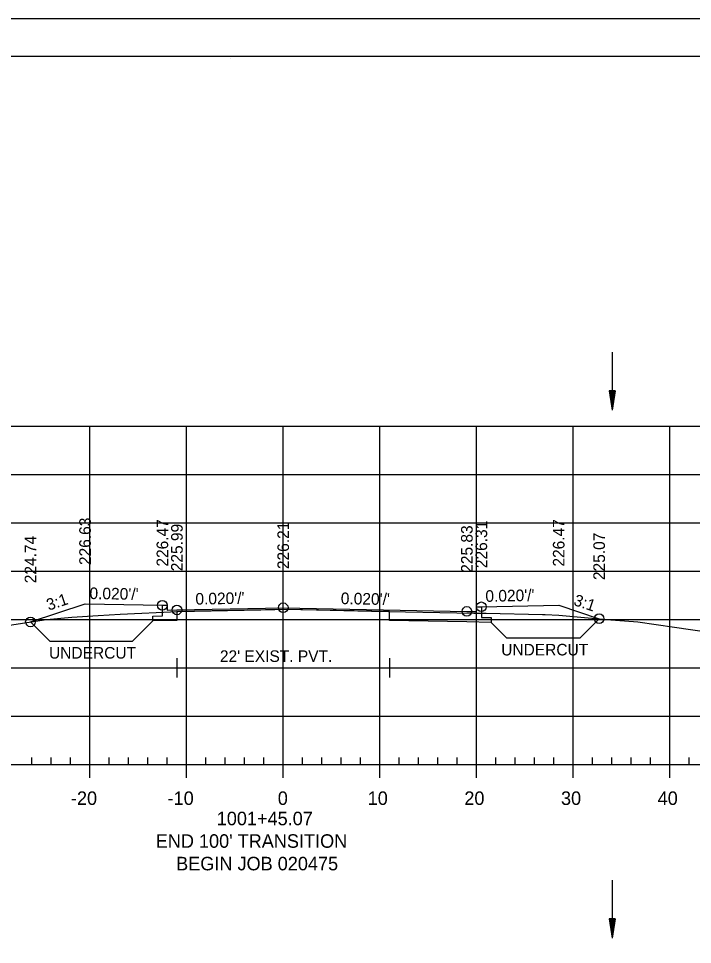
# Model space of a CAD drawing. Extents: x 1386544 to 1388153, y 379785 to 390999.
# Drawn here: x 1387350.6 to 1387420.3, y 379902.3 to 379998.1 of the extents above; entities that cross this region are included whole.
import ezdxf

# ---------------------------------------------------------------- set-up
doc = ezdxf.new("R2010")
doc.units = 0
for name, color, linetype in [('R_Alt Surface', 7, 'Continuous'), ('R_Axis', 7, 'Continuous'), ('R_Axis Annot', 7, 'Continuous'), ('R_Border', 7, 'Continuous'), ('R_Dimension', 7, 'Continuous'), ('R_Exist Surface', 7, 'Continuous'), ('R_Fin Surface', 7, 'Continuous'), ('R_Fin Surface Annot', 7, 'Continuous'), ('R_Grid', 7, 'Continuous'), ('R_No Plot', 7, 'Continuous'), ('R_Water', 7, 'Continuous')]:
    doc.layers.add(name, color=color, linetype=linetype)

msp = doc.modelspace()

# ---------------------------------------------------------------- linework, layer by layer
at = {"layer": 'R_Alt Surface'}
for points in [[(1387398.453, 379937.253), (1387398.453, 379936.16), (1387399.453, 379936.14), (1387399.453, 379935.64), (1387396.953, 379935.69), (1387388.954, 379935.847), (1387388.953, 379936.763), (1387377.953, 379936.983), (1387366.953, 379936.763), (1387366.952, 379935.847), (1387366.953, 379935.85), (1387364.453, 379935.8), (1387364.453, 379936.3), (1387365.453, 379936.32), (1387365.453, 379937.413)], [(1387366.952, 379931.947), (1387366.952, 379929.947)], [(1387388.952, 379931.947), (1387388.952, 379929.947)], [(1387366.952, 379930.947), (1387388.952, 379930.947)]]:
    msp.add_lwpolyline(points, dxfattribs=at)
at = {"layer": 'R_Axis'}
for p, q in [((1387351.953, 379920.947), (1387351.953, 379921.647)), ((1387353.953, 379920.947), (1387353.953, 379921.647)), ((1387355.953, 379920.947), (1387355.953, 379921.647)), ((1387359.953, 379920.947), (1387359.953, 379921.647)), ((1387361.953, 379920.947), (1387361.953, 379921.647)), ((1387363.953, 379920.947), (1387363.953, 379921.647)), ((1387365.953, 379920.947), (1387365.953, 379921.647)), ((1387369.953, 379920.947), (1387369.953, 379921.647)), ((1387371.953, 379920.947), (1387371.953, 379921.647)), ((1387373.953, 379920.947), (1387373.953, 379921.647)), ((1387375.953, 379920.947), (1387375.953, 379921.647)), ((1387379.953, 379920.947), (1387379.953, 379921.647)), ((1387381.953, 379920.947), (1387381.953, 379921.647)), ((1387383.953, 379920.947), (1387383.953, 379921.647)), ((1387385.953, 379920.947), (1387385.953, 379921.647)), ((1387389.953, 379920.947), (1387389.953, 379921.647)), ((1387391.953, 379920.947), (1387391.953, 379921.647)), ((1387393.953, 379920.947), (1387393.953, 379921.647)), ((1387395.953, 379920.947), (1387395.953, 379921.647)), ((1387399.953, 379920.947), (1387399.953, 379921.647)), ((1387401.953, 379920.947), (1387401.953, 379921.647)), ((1387403.953, 379920.947), (1387403.953, 379921.647)), ((1387405.953, 379920.947), (1387405.953, 379921.647)), ((1387409.953, 379920.947), (1387409.953, 379921.647)), ((1387411.953, 379920.947), (1387411.953, 379921.647)), ((1387413.953, 379920.947), (1387413.953, 379921.647)), ((1387415.953, 379920.947), (1387415.953, 379921.647)), ((1387419.953, 379920.947), (1387419.953, 379921.647)), ((1387232.953, 379920.947), (1387522.953, 379920.947)), ((1387357.953, 379919.547), (1387357.953, 379920.947)), ((1387367.953, 379919.547), (1387367.953, 379920.947)), ((1387377.953, 379919.547), (1387377.953, 379920.947)), ((1387387.953, 379919.547), (1387387.953, 379920.947)), ((1387397.953, 379919.547), (1387397.953, 379920.947)), ((1387407.953, 379919.547), (1387407.953, 379920.947)), ((1387417.953, 379919.547), (1387417.953, 379920.947))]:
    msp.add_line(p, q, dxfattribs=at)
at = {"layer": 'R_Border'}
for p, q in [((1387219.953, 379994.24), (1387536.133, 379994.24)), ((1387372.473, 379993.98), (1387372.473, 379993.98)), ((1387372.473, 379993.98), (1387372.473, 379993.98))]:
    msp.add_line(p, q, dxfattribs=at)
at = {"layer": 'R_Dimension'}
for p, q in [((1387351.805, 379935.691), (1387353.805, 379933.691)), ((1387364.453, 379935.8), (1387362.344, 379933.691)), ((1387399.453, 379935.64), (1387401.074, 379934.018)), ((1387410.637, 379936.018), (1387408.637, 379934.018))]:
    msp.add_line(p, q, dxfattribs=at)
for points in [[(1387353.805, 379933.691), (1387362.344, 379933.691)], [(1387408.637, 379934.018), (1387401.074, 379934.018)]]:
    msp.add_lwpolyline(points, dxfattribs=at)
at = {"layer": 'R_Exist Surface'}
msp.add_lwpolyline([(1387337.902, 379933.547), (1387353.464, 379935.947), (1387356.071, 379936.177), (1387358.81, 379936.366), (1387361.097, 379936.481), (1387367.068, 379936.774), (1387375.637, 379936.942), (1387378.541, 379936.998), (1387387.089, 379936.796), (1387397.68, 379936.597), (1387398.949, 379936.578), (1387404.767, 379936.471), (1387405.058, 379936.452), (1387406.479, 379936.377), (1387411.407, 379935.952), (1387414.628, 379935.687), (1387418.427, 379935.14), (1387430.98, 379933.314)], dxfattribs=at)
at = {"layer": 'R_Fin Surface'}
msp.add_lwpolyline([(1387351.805, 379935.691), (1387357.453, 379937.573), (1387365.453, 379937.413), (1387365.953, 379937.413), (1387365.954, 379936.913), (1387366.953, 379936.933), (1387377.953, 379937.153), (1387396.953, 379936.773), (1387397.952, 379936.753), (1387397.953, 379937.253), (1387398.453, 379937.253), (1387406.453, 379937.413), (1387410.637, 379936.018)], dxfattribs=at)
at = {"layer": 'R_Grid'}
for p, q in [((1387232.953, 379955.947), (1387522.953, 379955.947)), ((1387357.953, 379920.947), (1387357.953, 379955.947)), ((1387367.953, 379920.947), (1387367.953, 379955.947)), ((1387377.953, 379920.947), (1387377.953, 379955.947)), ((1387387.953, 379920.947), (1387387.953, 379955.947)), ((1387397.953, 379920.947), (1387397.953, 379955.947)), ((1387407.953, 379920.947), (1387407.953, 379955.947)), ((1387417.953, 379920.947), (1387417.953, 379955.947)), ((1387232.953, 379950.947), (1387522.953, 379950.947)), ((1387232.953, 379945.947), (1387522.953, 379945.947)), ((1387232.953, 379940.947), (1387522.953, 379940.947)), ((1387232.953, 379935.947), (1387522.953, 379935.947)), ((1387232.953, 379930.947), (1387522.953, 379930.947)), ((1387232.953, 379925.947), (1387522.953, 379925.947)), ((1387232.953, 379920.947), (1387522.953, 379920.947))]:
    msp.add_line(p, q, dxfattribs=at)
at = {"layer": 'R_No Plot'}
msp.add_line((1387207.552, 379998.135), (1387540.885, 379998.135), dxfattribs=at)
for points in [[(1387207.545, 379998.135), (1387540.885, 379998.135), (1387540.885, 379784.797), (1387207.545, 379784.797)], [(1387453.873, 379994.24), (1387473.493, 379994.24), (1387473.493, 379984.36), (1387489.605, 379984.36), (1387512.804, 379984.36), (1387512.804, 379960.027), (1387536.133, 379960.027), (1387536.133, 379788.78), (1387219.953, 379788.78), (1387219.953, 379994.24)]]:
    msp.add_lwpolyline(points, close=True, dxfattribs=at)
for centre in [(1387365.453, 379937.413), (1387377.953, 379937.153), (1387398.453, 379937.253), (1387366.953, 379936.933), (1387396.953, 379936.773), (1387351.805, 379935.691), (1387410.637, 379936.018)]:
    msp.add_circle(centre, 0.5, dxfattribs=at)
at = {"layer": 'R_Water'}
for p, q in [((1387411.983, 379963.593), (1387411.983, 379957.593)), ((1387411.683, 379959.593), (1387411.983, 379957.593)), ((1387412.283, 379959.593), (1387411.683, 379959.593)), ((1387411.683, 379959.593), (1387411.983, 379957.593)), ((1387412.283, 379959.593), (1387411.683, 379959.593)), ((1387411.733, 379959.593), (1387411.983, 379957.927)), ((1387411.733, 379959.593), (1387411.983, 379957.927)), ((1387411.784, 379959.593), (1387411.983, 379958.271)), ((1387411.784, 379959.593), (1387411.983, 379958.271)), ((1387411.834, 379959.593), (1387411.983, 379958.604)), ((1387411.834, 379959.593), (1387411.983, 379958.604)), ((1387411.885, 379959.593), (1387411.983, 379958.943)), ((1387411.885, 379959.593), (1387411.983, 379958.943)), ((1387411.936, 379959.593), (1387411.983, 379959.277)), ((1387411.936, 379959.593), (1387411.983, 379959.277)), ((1387412.283, 379959.593), (1387411.983, 379957.593)), ((1387412.08, 379959.593), (1387411.983, 379958.943)), ((1387412.182, 379959.593), (1387411.983, 379958.271)), ((1387412.233, 379959.593), (1387411.983, 379957.927)), ((1387412.132, 379959.593), (1387411.983, 379958.604)), ((1387412.03, 379959.593), (1387411.983, 379959.277)), ((1387412.283, 379959.593), (1387411.983, 379957.593)), ((1387412.08, 379959.593), (1387411.983, 379958.943)), ((1387412.182, 379959.593), (1387411.983, 379958.271)), ((1387412.233, 379959.593), (1387411.983, 379957.927)), ((1387412.132, 379959.593), (1387411.983, 379958.604)), ((1387412.03, 379959.593), (1387411.983, 379959.277)), ((1387411.983, 379908.946), (1387411.983, 379902.946)), ((1387411.683, 379904.946), (1387411.983, 379902.946)), ((1387412.283, 379904.946), (1387411.683, 379904.946)), ((1387411.683, 379904.946), (1387411.983, 379902.946)), ((1387412.283, 379904.946), (1387411.683, 379904.946)), ((1387411.733, 379904.946), (1387411.983, 379903.28)), ((1387411.733, 379904.946), (1387411.983, 379903.28)), ((1387411.784, 379904.946), (1387411.983, 379903.624)), ((1387411.784, 379904.946), (1387411.983, 379903.624)), ((1387411.834, 379904.946), (1387411.983, 379903.957)), ((1387411.834, 379904.946), (1387411.983, 379903.957)), ((1387411.885, 379904.946), (1387411.983, 379904.296)), ((1387411.885, 379904.946), (1387411.983, 379904.296)), ((1387411.936, 379904.946), (1387411.983, 379904.63)), ((1387411.936, 379904.946), (1387411.983, 379904.63)), ((1387412.283, 379904.946), (1387411.983, 379902.946)), ((1387412.08, 379904.946), (1387411.983, 379904.296)), ((1387412.182, 379904.946), (1387411.983, 379903.624)), ((1387412.233, 379904.946), (1387411.983, 379903.28)), ((1387412.132, 379904.946), (1387411.983, 379903.957)), ((1387412.03, 379904.946), (1387411.983, 379904.63)), ((1387412.283, 379904.946), (1387411.983, 379902.946)), ((1387412.08, 379904.946), (1387411.983, 379904.296)), ((1387412.182, 379904.946), (1387411.983, 379903.624)), ((1387412.233, 379904.946), (1387411.983, 379903.28)), ((1387412.132, 379904.946), (1387411.983, 379903.957)), ((1387412.03, 379904.946), (1387411.983, 379904.63))]:
    msp.add_line(p, q, dxfattribs=at)

# ---------------------------------------------------------------- texts
at = {"layer": 'R_Axis Annot'}
for s, p in [('-20', (1387355.991, 379916.747)), ('-10', (1387365.991, 379916.747)), ('0', (1387377.391, 379916.747)), ('10', (1387386.691, 379916.747)), ('20', (1387396.691, 379916.747)), ('30', (1387406.691, 379916.747)), ('40', (1387416.691, 379916.747)), ('1001+45.07', (1387371.075, 379914.647)), ("END 100' TRANSITION", (1387364.765, 379912.313)), ('BEGIN JOB 020475', (1387366.878, 379909.98))]:
    msp.add_text(s, height=1.4, dxfattribs=at).set_placement(p)
at = {"layer": 'R_Dimension'}
for p in [(1387353.723, 379931.891), (1387400.504, 379932.218)]:
    msp.add_text('UNDERCUT', height=1.2, dxfattribs=at).set_placement(p)
at = {"layer": 'R_Fin Surface Annot'}
for s, rotation, p in [('226.63', 90, (1387358.053, 379941.573)), ('226.47', 90, (1387366.053, 379941.413)), ('226.47', 90, (1387407.053, 379941.413)), ('225.99', 90, (1387367.553, 379940.933)), ('226.21', 90, (1387378.553, 379941.153)), ('225.83', 90, (1387397.553, 379940.773)), ('226.31', 90, (1387399.053, 379941.253)), ('224.74', 90, (1387352.405, 379939.691)), ('225.07', 90, (1387411.237, 379940.018)), ('3:1', 18.43493, (1387353.682, 379936.843)), ("0.020'/'", 358.85424, (1387357.901, 379938.064)), ("0.020'/'", 1.14576, (1387368.881, 379937.472)), ("0.020'/'", 358.85424, (1387383.901, 379937.534)), ("0.020'/'", 1.14576, (1387398.881, 379937.762)), ('3:1', 341.56507, (1387407.914, 379937.453))]:
    msp.add_text(s, height=1.2, rotation=rotation, dxfattribs=at).set_placement(p)
at = {"layer": 'R_No Plot'}
for p in [(1387357.41, 379937.523), (1387406.41, 379937.363)]:
    msp.add_text('+', height=0.1, dxfattribs=at).set_placement(p)
at = {"layer": 'R_Water'}
msp.add_text("22' EXIST. PVT.", height=1.2, dxfattribs=at).set_placement((1387371.404, 379931.547))

doc.saveas('drawing.dxf')
